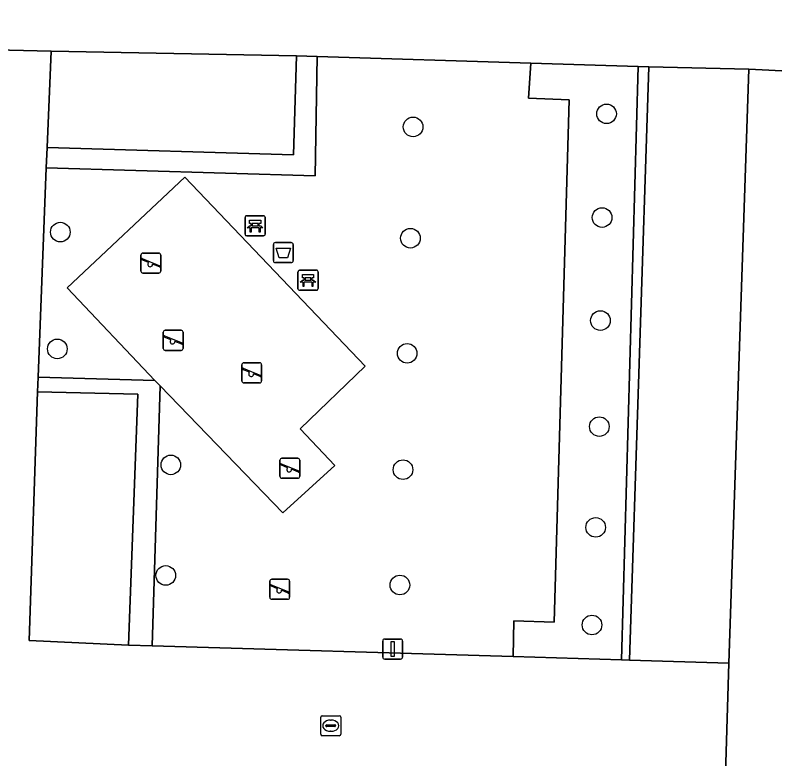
# Model space of a CAD drawing. Extents: x 162082 to 163401, y 388089 to 388636.
# Drawn here: x 162395.67 to 162433.52, y 388363.92 to 388400.98 of the extents above; entities that cross this region are included whole.
import ezdxf

# ---------------------------------------------------------------- set-up
doc = ezdxf.new("R2010")
doc.units = 0
for name, color, linetype in [('IMGEO_Afvalbak', 7, 'Continuous'), ('IMGEO_Bank', 7, 'Continuous'), ('IMGEO_Boom', 7, 'Continuous'), ('IMGEO_Groenvoorziening', 7, 'Continuous'), ('IMGEO_Haag', 7, 'Continuous'), ('IMGEO_Kolk', 7, 'Continuous'), ('IMGEO_Lichtmast', 7, 'Continuous'), ('IMGEO_Parkeervlak_open', 7, 'Continuous'), ('IMGEO_Rijbaan_lokaal_open', 7, 'Continuous'), ('IMGEO_Speelvoorziening', 7, 'Continuous'), ('IMGEO_Terreindeel_open', 7, 'Continuous'), ('IMGEO_Voetpad_open', 7, 'Continuous')]:
    doc.layers.add(name, color=color, linetype=linetype)

msp = doc.modelspace()

# ---------------------------------------------------------------- linework, layer by layer
at = {"layer": 'IMGEO_Afvalbak'}
for p, q in [((162408.532, 388388.748), (162408.532, 388389.548)), ((162408.532, 388389.548), (162408.532, 388388.748)), ((162408.632, 388389.648), (162409.422, 388389.648)), ((162409.422, 388389.648), (162408.632, 388389.648)), ((162409.522, 388389.548), (162409.522, 388388.748)), ((162409.522, 388388.748), (162409.522, 388389.548)), ((162409.422, 388388.648), (162408.632, 388388.648)), ((162408.632, 388388.648), (162409.422, 388388.648))]:
    msp.add_line(p, q, dxfattribs=at)
msp.add_lwpolyline([(162408.675, 388389.362), (162409.379, 388389.362), (162409.23, 388388.892), (162408.824, 388388.892), (162408.675, 388389.362)], dxfattribs=at)
for centre, start, end in [((162408.632, 388389.548), 90, 180), ((162408.632, 388389.548), 90, 180), ((162409.422, 388389.548), 0, 90), ((162409.422, 388389.548), 360, 90), ((162408.632, 388388.748), 180, 270), ((162408.632, 388388.748), 180, 270), ((162409.422, 388388.748), 270, 0), ((162409.422, 388388.748), 270, 0)]:
    msp.add_arc(centre, 0.1, start, end, dxfattribs=at)
at = {"layer": 'IMGEO_Bank'}
for p, q in [((162407.198, 388390.989), (162408.039, 388390.989)), ((162408.039, 388390.989), (162407.198, 388390.989)), ((162407.123, 388390.064), (162407.123, 388390.905)), ((162407.123, 388390.905), (162407.123, 388390.064)), ((162407.432, 388390.495), (162407.432, 388390.601)), ((162407.476, 388390.601), (162407.476, 388390.495)), ((162407.764, 388390.607), (162407.482, 388390.607)), ((162407.77, 388390.495), (162407.77, 388390.601)), ((162407.814, 388390.601), (162407.814, 388390.495)), ((162408.123, 388390.914), (162408.123, 388390.073)), ((162408.123, 388390.073), (162408.123, 388390.914)), ((162407.82, 388390.387), (162407.427, 388390.387)), ((162407.482, 388390.489), (162407.764, 388390.489)), ((162408.048, 388389.989), (162407.207, 388389.989)), ((162407.207, 388389.989), (162408.048, 388389.989)), ((162409.835, 388388.271), (162410.676, 388388.271)), ((162410.676, 388388.271), (162409.835, 388388.271)), ((162409.76, 388387.346), (162409.76, 388388.187)), ((162409.76, 388388.187), (162409.76, 388387.346)), ((162410.401, 388387.889), (162410.119, 388387.889)), ((162410.76, 388388.196), (162410.76, 388387.355)), ((162410.76, 388387.355), (162410.76, 388388.196)), ((162410.457, 388387.669), (162410.064, 388387.669)), ((162410.069, 388387.777), (162410.069, 388387.883)), ((162410.113, 388387.883), (162410.113, 388387.777)), ((162410.119, 388387.771), (162410.401, 388387.771)), ((162410.407, 388387.777), (162410.407, 388387.883)), ((162410.451, 388387.883), (162410.451, 388387.777)), ((162410.685, 388387.271), (162409.844, 388387.271)), ((162409.844, 388387.271), (162410.685, 388387.271))]:
    msp.add_line(p, q, dxfattribs=at)
for points in [[(162407.426, 388390.607), (162407.34, 388390.607), (162407.34, 388390.768), (162407.903, 388390.768), (162407.903, 388390.607), (162407.82, 388390.607)], [(162407.37, 388390.387), (162407.228, 388390.387), (162407.34, 388390.489), (162407.426, 388390.489)], [(162407.42, 388390.38), (162407.42, 388390.173), (162407.377, 388390.173), (162407.377, 388390.38)], [(162407.82, 388390.489), (162407.903, 388390.489), (162408.015, 388390.387), (162407.876, 388390.387)], [(162407.87, 388390.38), (162407.87, 388390.173), (162407.826, 388390.173), (162407.826, 388390.38)], [(162410.063, 388387.889), (162409.977, 388387.889), (162409.977, 388388.05), (162410.54, 388388.05), (162410.54, 388387.889), (162410.457, 388387.889)], [(162410.007, 388387.669), (162409.865, 388387.669), (162409.977, 388387.771), (162410.063, 388387.771)], [(162410.057, 388387.662), (162410.057, 388387.455), (162410.014, 388387.455), (162410.014, 388387.662)], [(162410.457, 388387.771), (162410.54, 388387.771), (162410.652, 388387.669), (162410.513, 388387.669)], [(162410.507, 388387.662), (162410.507, 388387.455), (162410.463, 388387.455), (162410.463, 388387.662)]]:
    msp.add_lwpolyline(points, dxfattribs=at)
for centre, radius, start, end in [((162407.201, 388390.911), 0.0779, 92.4484, 184.2845), ((162407.201, 388390.911), 0.0779, 92.4484, 184.2845), ((162408.045, 388390.911), 0.0779, 2.4484, 94.2845), ((162408.045, 388390.911), 0.0779, 2.4484, 94.2845), ((162407.425, 388390.6), 0.00671, 2.8957, 87.1043), ((162407.482, 388390.6), 0.00671, 92.8957, 177.1043), ((162407.764, 388390.6), 0.00671, 2.8957, 87.1043), ((162407.821, 388390.6), 0.00671, 92.8957, 177.1043), ((162407.37, 388390.38), 0.00671, 2.8957, 87.1043), ((162407.427, 388390.38), 0.00671, 92.8957, 177.1043), ((162407.425, 388390.496), 0.00671, 272.8957, 357.1043), ((162407.482, 388390.496), 0.00671, 182.8957, 267.1043), ((162407.764, 388390.496), 0.00671, 272.8957, 357.1043), ((162407.821, 388390.496), 0.00671, 182.8957, 267.1043), ((162407.819, 388390.38), 0.00671, 2.8957, 87.1043), ((162407.876, 388390.38), 0.00671, 92.8957, 177.1043), ((162407.201, 388390.067), 0.0779, 182.4484, 274.2845), ((162407.201, 388390.067), 0.0779, 182.4484, 274.2845), ((162408.045, 388390.067), 0.0779, 272.4484, 4.2845), ((162408.045, 388390.067), 0.0779, 272.4484, 4.2845), ((162409.838, 388388.193), 0.0779, 92.4484, 184.2845), ((162409.838, 388388.193), 0.0779, 92.4484, 184.2845), ((162410.682, 388388.193), 0.0779, 2.4484, 94.2845), ((162410.682, 388388.193), 0.0779, 2.4484, 94.2845), ((162410.062, 388387.882), 0.00671, 2.8957, 87.1043), ((162410.119, 388387.882), 0.00671, 92.8957, 177.1043), ((162410.401, 388387.882), 0.00671, 2.8957, 87.1043), ((162410.458, 388387.882), 0.00671, 92.8957, 177.1043), ((162410.007, 388387.662), 0.00671, 2.8957, 87.1043), ((162410.064, 388387.662), 0.00671, 92.8957, 177.1043), ((162410.062, 388387.778), 0.00671, 272.8957, 357.1043), ((162410.119, 388387.778), 0.00671, 182.8957, 267.1043), ((162410.401, 388387.778), 0.00671, 272.8957, 357.1043), ((162410.458, 388387.778), 0.00671, 182.8957, 267.1043), ((162410.456, 388387.662), 0.00671, 2.8957, 87.1043), ((162410.513, 388387.662), 0.00671, 92.8957, 177.1043), ((162409.838, 388387.349), 0.0779, 182.4484, 274.2845), ((162409.838, 388387.349), 0.0779, 182.4484, 274.2845), ((162410.682, 388387.349), 0.0779, 272.4484, 4.2845), ((162410.682, 388387.349), 0.0779, 272.4484, 4.2845)]:
    msp.add_arc(centre, radius, start, end, dxfattribs=at)
at = {"layer": 'IMGEO_Boom'}
for centre in [(162425.132, 388396.065), (162415.494, 388395.412), (162424.91, 388390.897), (162397.919, 388390.169), (162415.362, 388389.867), (162424.827, 388385.76), (162397.768, 388384.351), (162415.199, 388384.128), (162424.773, 388380.476), (162403.424, 388378.57), (162414.992, 388378.329), (162424.593, 388375.454), (162403.172, 388373.057), (162414.837, 388372.581), (162424.408, 388370.589)]:
    msp.add_circle(centre, 0.489, dxfattribs=at)
at = {"layer": 'IMGEO_Groenvoorziening'}
for points in [[(162397.216, 388393.382), (162410.612, 388392.969), (162410.718, 388398.921), (162409.681, 388398.953), (162409.541, 388394.026), (162397.255, 388394.38)], [(162425.871, 388368.851), (162426.711, 388398.421), (162421.359, 388398.588), (162421.245, 388396.847), (162423.264, 388396.759), (162422.519, 388370.73), (162420.517, 388370.799), (162420.477, 388369.011)], [(162402.487, 388369.545), (162402.888, 388382.511), (162402.63, 388382.779), (162396.812, 388382.935), (162396.784, 388382.216), (162401.773, 388382.094), (162401.321, 388369.58)]]:
    msp.add_lwpolyline(points, close=True, dxfattribs=at)
at = {"layer": 'IMGEO_Haag'}
for points in [[(162397.216, 388393.382), (162410.612, 388392.969), (162410.718, 388398.921), (162409.681, 388398.953), (162409.541, 388394.026), (162397.255, 388394.38)], [(162402.487, 388369.545), (162402.888, 388382.511), (162402.63, 388382.779), (162396.812, 388382.935), (162396.784, 388382.216), (162401.773, 388382.094), (162401.321, 388369.58)]]:
    msp.add_lwpolyline(points, close=True, dxfattribs=at)
at = {"layer": 'IMGEO_Kolk'}
for p, q in [((162410.892, 388365.143), (162410.892, 388365.995)), ((162410.967, 388366.069), (162411.819, 388366.069)), ((162411.893, 388365.995), (162411.893, 388365.143)), ((162411.151, 388365.563), (162411.151, 388365.575)), ((162411.194, 388365.612), (162411.592, 388365.612)), ((162411.38, 388365.849), (162411.405, 388365.849)), ((162411.635, 388365.575), (162411.635, 388365.563)), ((162411.589, 388365.526), (162411.191, 388365.526)), ((162411.403, 388365.289), (162411.378, 388365.289)), ((162411.819, 388365.069), (162410.967, 388365.069))]:
    msp.add_line(p, q, dxfattribs=at)
for points in [[(162410.892, 388365.143), (162410.892, 388365.995)], [(162410.967, 388366.069), (162411.819, 388366.069)], [(162411.893, 388365.995), (162411.893, 388365.143)], [(162411.819, 388365.069), (162410.967, 388365.069)]]:
    msp.add_lwpolyline(points, dxfattribs=at)
for centre, radius, start, end in [((162410.969, 388365.993), 0.0765, 91.552, 178.448), ((162410.969, 388365.993), 0.0765, 91.552, 178.448), ((162411.817, 388365.993), 0.0765, 1.552, 88.448), ((162411.817, 388365.993), 0.0765, 1.552, 88.448), ((162411.191, 388365.572), 0.0403, 85.8775, 175.7526), ((162411.188, 388365.562), 0.0366, 178.938, 274.7102), ((162411.592, 388365.569), 0.043, 264.8664, 352.4533), ((162411.596, 388365.574), 0.0386, 1.7309, 96.639), ((162410.969, 388365.145), 0.0765, 181.552, 268.448), ((162410.969, 388365.145), 0.0765, 181.552, 268.448), ((162411.817, 388365.145), 0.0765, 271.552, 358.448), ((162411.817, 388365.145), 0.0765, 271.552, 358.448)]:
    msp.add_arc(centre, radius, start, end, dxfattribs=at)
for centre, major_axis, ratio, start_param, end_param in [((162411.379, 388365.569), (-0.387, 0.002), 0.722429, 4.712389, 7.853982), ((162411.404, 388365.569), (-0.39, 0.002), 0.717154, 1.570796, 4.712389)]:
    msp.add_ellipse(centre, major_axis=major_axis, ratio=ratio, start_param=start_param, end_param=end_param, dxfattribs=at)
at = {"layer": 'IMGEO_Lichtmast'}
for p, q in [((162413.981, 388368.99), (162413.981, 388369.79)), ((162413.981, 388369.79), (162413.981, 388368.99)), ((162414.081, 388369.89), (162414.871, 388369.89)), ((162414.871, 388369.89), (162414.081, 388369.89)), ((162414.971, 388369.79), (162414.971, 388368.99)), ((162414.971, 388368.99), (162414.971, 388369.79)), ((162414.871, 388368.89), (162414.081, 388368.89)), ((162414.081, 388368.89), (162414.871, 388368.89))]:
    msp.add_line(p, q, dxfattribs=at)
msp.add_lwpolyline([(162414.401, 388369.765), (162414.551, 388369.765), (162414.551, 388369.015), (162414.401, 388369.015), (162414.401, 388369.765)], dxfattribs=at)
for centre, start, end in [((162414.081, 388369.79), 90, 180), ((162414.081, 388369.79), 90, 180), ((162414.871, 388369.79), 0, 90), ((162414.871, 388369.79), 360, 90), ((162414.081, 388368.99), 180, 270), ((162414.081, 388368.99), 180, 270), ((162414.871, 388368.99), 270, 0), ((162414.871, 388368.99), 270, 0)]:
    msp.add_arc(centre, 0.1, start, end, dxfattribs=at)
at = {"layer": 'IMGEO_Parkeervlak_open'}
for points in [[(162397.255, 388394.38), (162409.541, 388394.026), (162409.681, 388398.953), (162397.462, 388399.19)], [(162427.246, 388398.404), (162426.283, 388368.839), (162431.233, 388368.694), (162432.215, 388398.294)], [(162396.784, 388382.216), (162396.361, 388369.823), (162401.321, 388369.58), (162401.773, 388382.094)]]:
    msp.add_lwpolyline(points, close=True, dxfattribs=at)
at = {"layer": 'IMGEO_Rijbaan_lokaal_open'}
for points in [[(162463.156, 388408.203), (162434.056, 388408.898), (162432.729, 388408.927), (162394.658, 388409.896), (162391.581, 388409.926), (162391.221, 388399.33), (162397.462, 388399.19), (162409.681, 388398.953), (162410.718, 388398.921), (162421.359, 388398.588), (162426.711, 388398.421), (162427.246, 388398.404), (162432.215, 388398.294), (162439.142, 388397.94), (162439.194, 388399.769), (162462.95, 388399.015)], [(162431.233, 388368.694), (162426.283, 388368.839), (162425.871, 388368.851), (162420.477, 388369.011), (162402.487, 388369.545), (162401.321, 388369.58), (162396.361, 388369.823), (162396.784, 388382.216), (162396.812, 388382.935), (162397.216, 388393.382), (162397.255, 388394.38), (162397.462, 388399.19), (162391.221, 388399.33), (162390.042, 388364.615), (162389.994, 388363.216), (162390.485, 388363.203), (162396.784, 388363.031), (162403.08, 388362.86), (162409.379, 388362.688), (162415.676, 388362.517), (162421.974, 388362.346), (162428.506, 388362.168), (162431.033, 388362.05)], [(162439.142, 388397.94), (162432.215, 388398.294), (162431.233, 388368.694), (162431.033, 388362.05), (162431.02, 388361.524), (162438.068, 388361.307)]]:
    msp.add_lwpolyline(points, close=True, dxfattribs=at)
at = {"layer": 'IMGEO_Speelvoorziening'}
for p, q in [((162401.931, 388388.225), (162401.931, 388389.025)), ((162401.931, 388389.025), (162401.931, 388388.225)), ((162402.031, 388389.125), (162402.821, 388389.125)), ((162402.821, 388389.125), (162402.031, 388389.125)), ((162402.921, 388389.025), (162402.921, 388388.225)), ((162402.921, 388388.225), (162402.921, 388389.025)), ((162402.314, 388388.653), (162401.975, 388388.79)), ((162402, 388388.85), (162402.876, 388388.497)), ((162402.852, 388388.437), (162402.512, 388388.574)), ((162402.821, 388388.125), (162402.031, 388388.125)), ((162402.031, 388388.125), (162402.821, 388388.125)), ((162403.144, 388385.276), (162403.934, 388385.276)), ((162403.934, 388385.276), (162403.144, 388385.276)), ((162403.044, 388384.376), (162403.044, 388385.176)), ((162403.044, 388385.176), (162403.044, 388384.376)), ((162403.427, 388384.804), (162403.088, 388384.941)), ((162403.113, 388385.001), (162403.989, 388384.648)), ((162404.034, 388385.176), (162404.034, 388384.376)), ((162404.034, 388384.376), (162404.034, 388385.176)), ((162403.965, 388384.588), (162403.625, 388384.725)), ((162403.934, 388384.276), (162403.144, 388384.276)), ((162403.144, 388384.276), (162403.934, 388384.276)), ((162406.959, 388382.756), (162406.959, 388383.556)), ((162406.959, 388383.556), (162406.959, 388382.756)), ((162407.028, 388383.381), (162407.904, 388383.028)), ((162407.059, 388383.656), (162407.849, 388383.656)), ((162407.849, 388383.656), (162407.059, 388383.656)), ((162407.949, 388383.556), (162407.949, 388382.756)), ((162407.949, 388382.756), (162407.949, 388383.556)), ((162407.342, 388383.184), (162407.003, 388383.321)), ((162407.88, 388382.968), (162407.54, 388383.105)), ((162407.849, 388382.656), (162407.059, 388382.656)), ((162407.059, 388382.656), (162407.849, 388382.656)), ((162408.96, 388378.899), (162409.75, 388378.899)), ((162409.75, 388378.899), (162408.96, 388378.899)), ((162408.86, 388377.999), (162408.86, 388378.799)), ((162408.86, 388378.799), (162408.86, 388377.999)), ((162409.243, 388378.427), (162408.904, 388378.564)), ((162408.929, 388378.624), (162409.805, 388378.271)), ((162409.85, 388378.799), (162409.85, 388377.999)), ((162409.85, 388377.999), (162409.85, 388378.799)), ((162409.781, 388378.211), (162409.441, 388378.348)), ((162409.75, 388377.899), (162408.96, 388377.899)), ((162408.96, 388377.899), (162409.75, 388377.899)), ((162408.355, 388371.97), (162408.355, 388372.77)), ((162408.355, 388372.77), (162408.355, 388371.97)), ((162408.455, 388372.87), (162409.245, 388372.87)), ((162409.245, 388372.87), (162408.455, 388372.87)), ((162409.345, 388372.77), (162409.345, 388371.97)), ((162409.345, 388371.97), (162409.345, 388372.77)), ((162408.738, 388372.398), (162408.399, 388372.535)), ((162408.424, 388372.595), (162409.3, 388372.242)), ((162409.276, 388372.182), (162408.936, 388372.319)), ((162409.245, 388371.87), (162408.455, 388371.87)), ((162408.455, 388371.87), (162409.245, 388371.87))]:
    msp.add_line(p, q, dxfattribs=at)
for centre, radius, start, end in [((162402.031, 388389.025), 0.1, 90, 180), ((162402.031, 388389.025), 0.1, 90, 180), ((162402.821, 388389.025), 0.1, 0, 90), ((162402.821, 388389.025), 0.1, 360, 90), ((162401.988, 388388.82), 0.0327, 68.078, 248.078), ((162402.393, 388388.563), 0.12, 130.9928, 5.1632), ((162402.864, 388388.467), 0.0327, 248.078, 68.078), ((162402.031, 388388.225), 0.1, 180, 270), ((162402.031, 388388.225), 0.1, 180, 270), ((162402.821, 388388.225), 0.1, 270, 0), ((162402.821, 388388.225), 0.1, 270, 0), ((162403.144, 388385.176), 0.1, 90, 180), ((162403.144, 388385.176), 0.1, 90, 180), ((162403.934, 388385.176), 0.1, 0, 90), ((162403.934, 388385.176), 0.1, 360, 90), ((162403.101, 388384.971), 0.0327, 68.078, 248.078), ((162403.506, 388384.714), 0.12, 130.9928, 5.1632), ((162403.977, 388384.618), 0.0327, 248.078, 68.078), ((162403.144, 388384.376), 0.1, 180, 270), ((162403.144, 388384.376), 0.1, 180, 270), ((162403.934, 388384.376), 0.1, 270, 0), ((162403.934, 388384.376), 0.1, 270, 0), ((162407.059, 388383.556), 0.1, 90, 180), ((162407.059, 388383.556), 0.1, 90, 180), ((162407.016, 388383.351), 0.0327, 68.078, 248.078), ((162407.849, 388383.556), 0.1, 0, 90), ((162407.849, 388383.556), 0.1, 360, 90), ((162407.421, 388383.094), 0.12, 130.9928, 5.1632), ((162407.892, 388382.998), 0.0327, 248.078, 68.078), ((162407.059, 388382.756), 0.1, 180, 270), ((162407.059, 388382.756), 0.1, 180, 270), ((162407.849, 388382.756), 0.1, 270, 0), ((162407.849, 388382.756), 0.1, 270, 0), ((162408.96, 388378.799), 0.1, 90, 180), ((162408.96, 388378.799), 0.1, 90, 180), ((162409.75, 388378.799), 0.1, 0, 90), ((162409.75, 388378.799), 0.1, 360, 90), ((162408.917, 388378.594), 0.0327, 68.078, 248.078), ((162409.322, 388378.337), 0.12, 130.9928, 5.1632), ((162409.793, 388378.241), 0.0327, 248.078, 68.078), ((162408.96, 388377.999), 0.1, 180, 270), ((162408.96, 388377.999), 0.1, 180, 270), ((162409.75, 388377.999), 0.1, 270, 0), ((162409.75, 388377.999), 0.1, 270, 0), ((162408.455, 388372.77), 0.1, 90, 180), ((162408.455, 388372.77), 0.1, 90, 180), ((162409.245, 388372.77), 0.1, 0, 90), ((162409.245, 388372.77), 0.1, 360, 90), ((162408.412, 388372.565), 0.0327, 68.078, 248.078), ((162408.817, 388372.308), 0.12, 130.9928, 5.1632), ((162409.288, 388372.212), 0.0327, 248.078, 68.078), ((162408.455, 388371.97), 0.1, 180, 270), ((162408.455, 388371.97), 0.1, 180, 270), ((162409.245, 388371.97), 0.1, 270, 0), ((162409.245, 388371.97), 0.1, 270, 0)]:
    msp.add_arc(centre, radius, start, end, dxfattribs=at)
at = {"layer": 'IMGEO_Terreindeel_open'}
msp.add_lwpolyline([(162402.888, 388382.511), (162409.012, 388376.175), (162411.594, 388378.541), (162409.862, 388380.367), (162413.103, 388383.481), (162404.12, 388392.903), (162398.256, 388387.393), (162402.63, 388382.779)], close=True, dxfattribs=at)
at = {"layer": 'IMGEO_Voetpad_open'}
for points in [[(162397.216, 388393.382), (162396.812, 388382.935), (162402.63, 388382.779), (162398.256, 388387.393), (162404.12, 388392.903), (162413.103, 388383.481), (162409.862, 388380.367), (162411.594, 388378.541), (162409.012, 388376.175), (162402.888, 388382.511), (162402.487, 388369.545), (162420.477, 388369.011), (162420.517, 388370.799), (162422.519, 388370.73), (162423.264, 388396.759), (162421.245, 388396.847), (162421.359, 388398.588), (162410.718, 388398.921), (162410.612, 388392.969)], [(162426.283, 388368.839), (162427.246, 388398.404), (162426.711, 388398.421), (162425.871, 388368.851)]]:
    msp.add_lwpolyline(points, close=True, dxfattribs=at)

doc.saveas('drawing.dxf')
